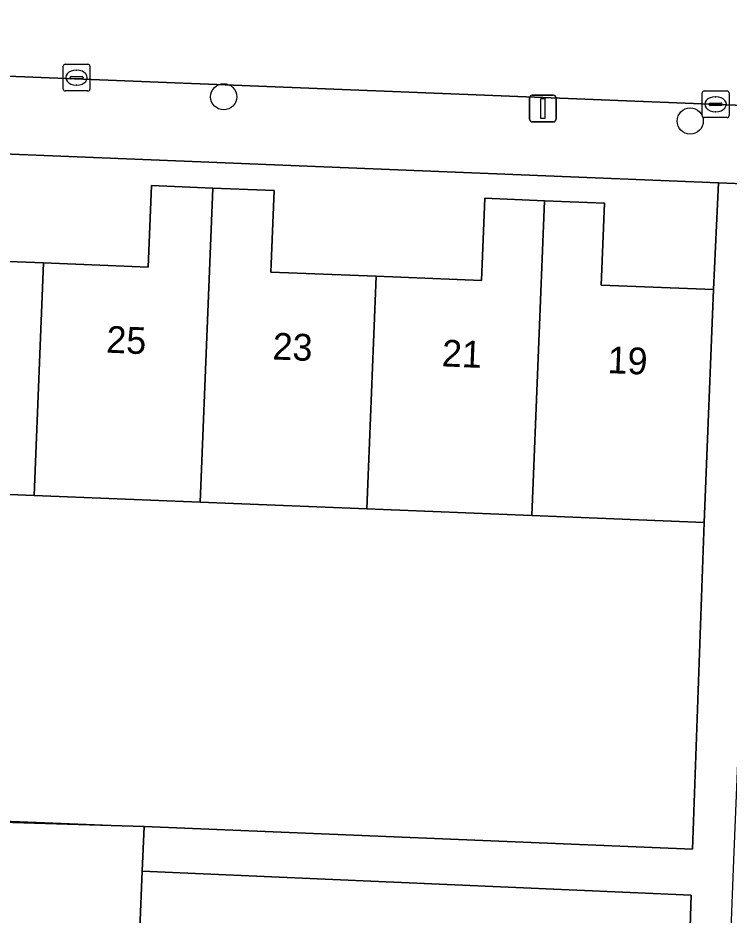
# Model space of a CAD drawing. Extents: x 161354 to 162026, y 386504 to 387460.
# Drawn here: x 161581.08 to 161607.64, y 387093.39 to 387126.91 of the extents above; entities that cross this region are included whole.
import ezdxf

# ---------------------------------------------------------------- set-up
doc = ezdxf.new("R2010")
doc.units = 0
for name, color, linetype in [('IMGEO_Boom', 7, 'Continuous'), ('IMGEO_Erf', 7, 'Continuous'), ('IMGEO_Kolk', 7, 'Continuous'), ('IMGEO_Lichtmast', 7, 'Continuous'), ('IMGEO_Muur', 7, 'Continuous'), ('IMGEO_Pand', 7, 'Continuous'), ('IMGEO_Pand_nummerreeks', 7, 'Continuous'), ('IMGEO_Rijbaan_lokaal_open', 7, 'Continuous'), ('IMGEO_Voetpad_open', 7, 'Continuous')]:
    doc.layers.add(name, color=color, linetype=linetype)

msp = doc.modelspace()

# ---------------------------------------------------------------- linework, layer by layer
at = {"layer": 'IMGEO_Boom'}
for centre in [(161588.763, 387123.965), (161606.193, 387123.059)]:
    msp.add_circle(centre, 0.489, dxfattribs=at)
at = {"layer": 'IMGEO_Erf'}
for points in [[(161578.118, 387117.915), (161582.03, 387117.757), (161585.941, 387117.6), (161586.064, 387120.647), (161588.355, 387120.555), (161590.643, 387120.463), (161590.52, 387117.415), (161594.458, 387117.257), (161598.396, 387117.098), (161598.52, 387120.171), (161600.755, 387120.081), (161602.989, 387119.991), (161602.865, 387116.929), (161607.067, 387116.76), (161607.248, 387120.747), (161524.9, 387124.083)], [(161567.776, 387097.249), (161585.787, 387096.692), (161606.275, 387095.854), (161606.717, 387108.061), (161600.282, 387108.32), (161594.108, 387108.568), (161587.883, 387108.819), (161581.68, 387109.068), (161575.525, 387109.316)], [(161606.15, 387091.762), (161606.225, 387094.128), (161585.719, 387095.031), (161584.181, 387057.259)]]:
    msp.add_lwpolyline(points, dxfattribs=at)
at = {"layer": 'IMGEO_Kolk'}
for p, q in [((161582.765, 387124.255), (161582.765, 387125.107)), ((161582.84, 387125.181), (161583.692, 387125.181)), ((161583.766, 387125.107), (161583.766, 387124.255)), ((161583.253, 387124.961), (161583.278, 387124.961)), ((161583.024, 387124.675), (161583.024, 387124.687)), ((161583.462, 387124.638), (161583.064, 387124.638)), ((161583.067, 387124.724), (161583.465, 387124.724)), ((161583.276, 387124.401), (161583.251, 387124.401)), ((161583.508, 387124.687), (161583.508, 387124.675)), ((161583.692, 387124.181), (161582.84, 387124.181)), ((161606.642, 387123.26), (161606.642, 387124.112)), ((161606.717, 387124.186), (161607.569, 387124.186)), ((161607.643, 387124.112), (161607.643, 387123.26)), ((161606.944, 387123.729), (161607.342, 387123.729)), ((161607.13, 387123.966), (161607.155, 387123.966)), ((161606.901, 387123.68), (161606.901, 387123.692)), ((161607.339, 387123.643), (161606.941, 387123.643)), ((161607.153, 387123.406), (161607.128, 387123.406)), ((161607.385, 387123.692), (161607.385, 387123.68)), ((161607.569, 387123.186), (161606.717, 387123.186))]:
    msp.add_line(p, q, dxfattribs=at)
for points in [[(161582.765, 387124.255), (161582.765, 387125.107)], [(161582.84, 387125.181), (161583.692, 387125.181)], [(161583.766, 387125.107), (161583.766, 387124.255)], [(161583.692, 387124.181), (161582.84, 387124.181)], [(161606.642, 387123.26), (161606.642, 387124.112)], [(161606.717, 387124.186), (161607.569, 387124.186)], [(161607.643, 387124.112), (161607.643, 387123.26)], [(161607.569, 387123.186), (161606.717, 387123.186)]]:
    msp.add_lwpolyline(points, dxfattribs=at)
for centre, radius, start, end in [((161582.842, 387125.105), 0.0765, 91.552, 178.448), ((161582.842, 387125.105), 0.0765, 91.552, 178.448), ((161583.69, 387125.105), 0.0765, 1.552, 88.448), ((161583.69, 387125.105), 0.0765, 1.552, 88.448), ((161583.064, 387124.684), 0.0403, 85.8775, 175.7526), ((161583.061, 387124.674), 0.0366, 178.938, 274.7102), ((161583.465, 387124.681), 0.043, 264.8664, 352.4533), ((161583.469, 387124.686), 0.0386, 1.7309, 96.639), ((161582.842, 387124.257), 0.0765, 181.552, 268.448), ((161582.842, 387124.257), 0.0765, 181.552, 268.448), ((161583.69, 387124.257), 0.0765, 271.552, 358.448), ((161583.69, 387124.257), 0.0765, 271.552, 358.448), ((161606.719, 387124.11), 0.0765, 91.552, 178.448), ((161606.719, 387124.11), 0.0765, 91.552, 178.448), ((161607.567, 387124.11), 0.0765, 1.552, 88.448), ((161607.567, 387124.11), 0.0765, 1.552, 88.448), ((161606.941, 387123.689), 0.0403, 85.8775, 175.7526), ((161607.346, 387123.691), 0.0386, 1.7309, 96.639), ((161606.938, 387123.679), 0.0366, 178.938, 274.7102), ((161607.342, 387123.686), 0.043, 264.8664, 352.4533), ((161606.719, 387123.262), 0.0765, 181.552, 268.448), ((161606.719, 387123.262), 0.0765, 181.552, 268.448), ((161607.567, 387123.262), 0.0765, 271.552, 358.448), ((161607.567, 387123.262), 0.0765, 271.552, 358.448)]:
    msp.add_arc(centre, radius, start, end, dxfattribs=at)
for centre, major_axis, ratio, start_param, end_param in [((161583.252, 387124.681), (-0.387, 0.002), 0.722429, 4.712389, 7.853982), ((161583.277, 387124.681), (-0.39, 0.002), 0.717154, 1.570796, 4.712389), ((161607.129, 387123.686), (-0.387, 0.002), 0.722429, 4.712389, 7.853982), ((161607.154, 387123.686), (-0.39, 0.002), 0.717154, 1.570796, 4.712389)]:
    msp.add_ellipse(centre, major_axis=major_axis, ratio=ratio, start_param=start_param, end_param=end_param, dxfattribs=at)
at = {"layer": 'IMGEO_Lichtmast'}
for p, q in [((161600.192, 387123.125), (161600.192, 387123.925)), ((161600.192, 387123.925), (161600.192, 387123.125)), ((161600.292, 387124.025), (161601.082, 387124.025)), ((161601.082, 387124.025), (161600.292, 387124.025)), ((161601.182, 387123.925), (161601.182, 387123.125)), ((161601.182, 387123.125), (161601.182, 387123.925)), ((161601.082, 387123.025), (161600.292, 387123.025)), ((161600.292, 387123.025), (161601.082, 387123.025))]:
    msp.add_line(p, q, dxfattribs=at)
msp.add_lwpolyline([(161600.612, 387123.9), (161600.762, 387123.9), (161600.762, 387123.15), (161600.612, 387123.15), (161600.612, 387123.9)], dxfattribs=at)
for centre, start, end in [((161600.292, 387123.925), 90, 180), ((161600.292, 387123.925), 90, 180), ((161601.082, 387123.925), 0, 90), ((161601.082, 387123.925), 360, 90), ((161600.292, 387123.125), 180, 270), ((161600.292, 387123.125), 180, 270), ((161601.082, 387123.125), 270, 0), ((161601.082, 387123.125), 270, 0)]:
    msp.add_arc(centre, 0.1, start, end, dxfattribs=at)
at = {"layer": 'IMGEO_Muur'}
msp.add_lwpolyline([(161567.783, 387097.423), (161585.787, 387096.692)], dxfattribs=at)
at = {"layer": 'IMGEO_Pand'}
for points in [[(161582.03, 387117.757), (161578.118, 387117.915), (161578.241, 387120.98), (161575.998, 387121.071), (161575.525, 387109.316), (161581.68, 387109.068)], [(161581.68, 387109.068), (161587.883, 387108.819), (161588.355, 387120.555), (161586.064, 387120.647), (161585.941, 387117.6), (161582.03, 387117.757)], [(161587.883, 387108.819), (161594.108, 387108.568), (161594.458, 387117.257), (161590.52, 387117.415), (161590.643, 387120.463), (161588.355, 387120.555)], [(161600.755, 387120.081), (161598.52, 387120.171), (161598.396, 387117.098), (161594.458, 387117.257), (161594.108, 387108.568), (161600.282, 387108.32)], [(161600.282, 387108.32), (161606.717, 387108.061), (161607.067, 387116.76), (161602.865, 387116.929), (161602.989, 387119.991), (161600.755, 387120.081)]]:
    msp.add_lwpolyline(points, close=True, dxfattribs=at)
at = {"layer": 'IMGEO_Rijbaan_lokaal_open'}
msp.add_lwpolyline([(161525.989, 387126.911), (161609.444, 387123.591), (161627.105, 387122.855), (161628.6, 387122.785)], dxfattribs=at)
at = {"layer": 'IMGEO_Voetpad_open'}
for points in [[(161609.444, 387123.591), (161525.989, 387126.911)], [(161524.9, 387124.083), (161607.248, 387120.747), (161608.808, 387120.684), (161628.95, 387119.868)], [(161607.635, 387090.591), (161607.829, 387095.432), (161608.024, 387100.278), (161608.117, 387102.595), (161608.311, 387107.442), (161608.506, 387112.288), (161608.519, 387113.439), (161608.768, 387119.62), (161608.808, 387120.684), (161607.248, 387120.747), (161607.067, 387116.76), (161606.717, 387108.061), (161606.275, 387095.854), (161585.787, 387096.692), (161585.719, 387095.031), (161606.225, 387094.128), (161606.15, 387091.762)]]:
    msp.add_lwpolyline(points, dxfattribs=at)
msp.add_lwpolyline([(161585.719, 387095.031), (161585.787, 387096.692), (161567.776, 387097.249), (161567.726, 387096.004), (161566.212, 387058.157), (161569.151, 387057.942), (161570.329, 387087.3), (161582.455, 387086.771), (161581.277, 387057.391), (161584.181, 387057.259)], close=True, dxfattribs=at)

# ---------------------------------------------------------------- texts
at = {"layer": 'IMGEO_Pand_nummerreeks'}
for s, p in [('25', (161584.363, 387114.405)), ('23', (161590.575, 387114.151)), ('21', (161596.901, 387113.893)), ('19', (161603.092, 387113.64))]:
    msp.add_text(s, height=1, rotation=357.6596, dxfattribs=at).set_placement(p)

doc.saveas('drawing.dxf')
